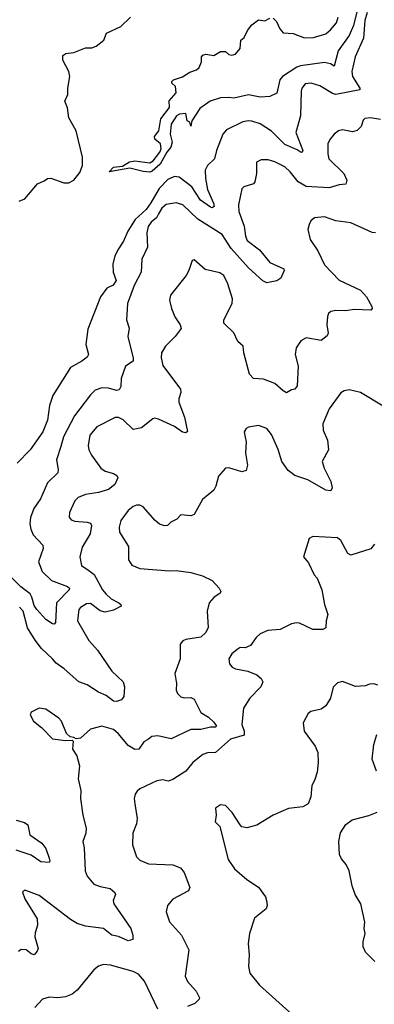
# Model space of a CAD drawing. Extents: x 2133489 to 2292442, y 756223 to 916462.
# Tile 388 of 463: x 2235116 to 2237268, y 876985 to 882970. Entities that reach past the tile are written whole.
import ezdxf

# ---------------------------------------------------------------- set-up
doc = ezdxf.new("R2010")
doc.units = 0

msp = doc.modelspace()

# ---------------------------------------------------------------- linework, layer by layer
at = {"layer": '0CON20XD'}
for points in [[(2237225.2, 883014.8), (2237211.6, 882965), (2237202.5, 882857.5), (2237152, 882745), (2237131.3, 882655), (2237136.2, 882625), (2237180, 882555), (2237180, 882545), (2237035, 882515.5), (2237015, 882521.2), (2236937.4, 882567.4), (2236885, 882584.5), (2236848.8, 882581.2), (2236828.9, 882555), (2236823.8, 882535), (2236820.4, 882385), (2236792.5, 882285), (2236834, 882176), (2236831.2, 882165), (2236825, 882162.2), (2236799.4, 882179.4), (2236725, 882211.6), (2236645, 882293.3), (2236575, 882336.5), (2236525, 882353.5), (2236505, 882356.4), (2236469.8, 882350.2), (2236371.7, 882301.7), (2236348.1, 882275), (2236310.9, 882175), (2236298.9, 882125), (2236255, 882084.4), (2236240.9, 882055), (2236242.8, 882005), (2236255, 881938.8), (2236293.1, 881855), (2236296.2, 881833.8), (2236285, 881827.5), (2236275, 881830), (2236213.4, 881873.4), (2236161.2, 881955), (2236085, 882013.6), (2236055, 882017.2), (2236015, 881998.1), (2235963.4, 881945), (2235912.8, 881857.2), (2235882.8, 881817.2), (2235817.9, 881755), (2235771.5, 881685), (2235745.2, 881624.8), (2235715, 881576.8), (2235694, 881535), (2235681, 881485), (2235683.6, 881435), (2235701.9, 881385), (2235683.5, 881356.5), (2235645, 881338.1), (2235607.3, 881285), (2235530.2, 881089.8), (2235517.5, 880995), (2235534.4, 880935), (2235525, 880919.2), (2235494, 880895), (2235424.8, 880855.2), (2235317.5, 880685), (2235297.1, 880625), (2235284, 880535), (2235257.5, 880465), (2235180.8, 880355), (2235101.1, 880275)], [(2237161.3, 883018.7), (2237141.6, 882935), (2237116, 882875), (2237049.3, 882780.7), (2237025, 882688.8), (2237003, 882703), (2236965, 882710.4), (2236819.3, 882690.7), (2236797.2, 882682.8), (2236710.8, 882625), (2236695.3, 882605), (2236676.2, 882523.8), (2236635, 882502.9), (2236575, 882500), (2236505, 882514.2), (2236415, 882493.3), (2236385, 882496.7), (2236335, 882496.2), (2236272.5, 882475), (2236209.4, 882430.6), (2236160, 882355), (2236155, 882322.5), (2236148.3, 882348.3), (2236132.5, 882355), (2236125, 882400), (2236085.8, 882395.8), (2236067.5, 882385), (2236035.7, 882335), (2236029.5, 882275), (2236042.1, 882225), (2236033.8, 882195), (2236009.3, 882165), (2235968.6, 882091.4), (2235919.8, 882050.2), (2235905.5, 882044.5), (2235865, 882046.9), (2235785, 882067.3), (2235660, 882045), (2235685, 882074.4), (2235740, 882080), (2235783, 882107), (2235815, 882111.5), (2235905, 882099.6), (2235926.9, 882113.1), (2235966.7, 882165), (2235974.5, 882185), (2235970.6, 882215), (2235936.7, 882245), (2235935, 882260), (2235960.8, 882295), (2235973, 882367), (2236025.7, 882435.7)], [(2235113.6, 881866.4), (2235147.7, 881882.3), (2235225, 881972.5), (2235265, 881990), (2235285, 882005.6), (2235305, 882007.5), (2235385, 881978.2), (2235415, 881979.1), (2235445, 881994.4), (2235482, 882042), (2235496.9, 882085), (2235496.8, 882135), (2235459.5, 882295), (2235415, 882373.3), (2235406.9, 882435), (2235389.2, 882475), (2235407.5, 882515), (2235407.5, 882555), (2235420, 882625), (2235414.3, 882655), (2235378, 882725), (2235377.5, 882752.5), (2235396, 882764), (2235445, 882771.9), (2235515, 882800), (2235555, 882800), (2235581.2, 882808.8), (2235627.5, 882845), (2235642.2, 882887.8), (2235730.2, 882929.8), (2235788.6, 882985)], [(2236025.7, 882435.7), (2236023.8, 882476.2), (2236066.2, 882526.2), (2236062.5, 882565), (2236040, 882585), (2236040, 882595), (2236050, 882605), (2236105, 882623.3), (2236149.3, 882650.7), (2236190, 882665), (2236205, 882680), (2236220, 882715), (2236220, 882745), (2236226.7, 882755), (2236245, 882760.6), (2236295, 882753.3), (2236335, 882777.5), (2236365, 882776.7), (2236385, 882758.8), (2236404.1, 882754.1), (2236425, 882761.2), (2236453.3, 882795), (2236457.5, 882845), (2236478.3, 882861.7), (2236498, 882905), (2236525, 882940), (2236565, 882970), (2236603, 882963), (2236635, 882980)], [(2236655, 882980), (2236675, 882960), (2236695.5, 882915.5), (2236715, 882891.2), (2236775, 882887.1), (2236845, 882860.9), (2236898.6, 882861.4), (2236975, 882885.3), (2237002.1, 882907.9), (2237037.8, 882952.2), (2237049.5, 882985)], [(2237305, 882364.4), (2237245, 882372.9), (2237210, 882370), (2237200, 882360), (2237188.3, 882321.7), (2237165, 882295.8), (2237135, 882288.1), (2237075, 882300), (2237051.2, 882295), (2237024.5, 882275.5), (2236998.3, 882241.7), (2236986.7, 882215), (2236985.5, 882155), (2236992.5, 882125), (2237082.5, 882035), (2237102, 881995), (2237095, 881970), (2237055.7, 881965.7), (2236995, 881947.4), (2236855, 881956.2), (2236805.6, 881985), (2236757.8, 882045), (2236724.3, 882075), (2236665, 882105.6), (2236625, 882118), (2236582.3, 882117.7), (2236553.3, 882105), (2236552.5, 882035), (2236543.3, 881985), (2236535, 881973.3), (2236476.1, 881953.9), (2236465, 881942.5), (2236444.4, 881845), (2236446.7, 881805), (2236478.4, 881715), (2236486.1, 881655), (2236497.6, 881627.6), (2236571.7, 881571.7), (2236635, 881494.3), (2236720, 881455), (2236722, 881445), (2236701.8, 881398.2), (2236677.5, 881382.5), (2236615, 881371.4), (2236592.2, 881382.2), (2236505, 881462.1), (2236398.6, 881578.6), (2236345, 881664.5), (2236197.1, 881757.1), (2236105.8, 881845), (2236065, 881856.5), (2236005, 881847.5), (2235979.1, 881825), (2235959.5, 881789.5), (2235947.1, 881765), (2235915, 881740), (2235895, 881713.3), (2235888.5, 881675), (2235892.6, 881587.4), (2235856.9, 881515), (2235852.9, 881435), (2235811.5, 881355), (2235771.2, 881245), (2235764.4, 881145), (2235781.4, 881095), (2235772.9, 881045), (2235805, 880913.3), (2235805, 880893.8), (2235758.8, 880865), (2235731.4, 880788.6), (2235729.6, 880740.4), (2235719.2, 880720.8), (2235703.3, 880716.7), (2235655, 880730.3), (2235615, 880731.8), (2235575, 880717.8), (2235545, 880689.4), (2235448.3, 880561.7), (2235381.8, 880435), (2235365.4, 880375.4), (2235340.5, 880295), (2235350, 880235), (2235346.9, 880215), (2235285.6, 880155), (2235242, 880058), (2235201.7, 879998.3), (2235181.1, 879945), (2235178.5, 879905), (2235183, 879873), (2235198.3, 879838.3), (2235257.1, 879775), (2235258.1, 879755), (2235231.2, 879675), (2235251.9, 879615), (2235310.2, 879560.2), (2235406.7, 879525), (2235418, 879515), (2235415.8, 879505), (2235339.2, 879425), (2235333.6, 879306.4), (2235325, 879295.7), (2235315, 879297.9), (2235275, 879323.1), (2235220, 879385), (2235205, 879409.1), (2235190.6, 879460.6), (2235179.2, 879479.2), (2235123.6, 879523.6), (2235049.6, 879595)], [(2237275, 881674.4), (2237255, 881676.9), (2237125, 881735.5), (2237035, 881748.1), (2236965, 881772.9), (2236904.5, 881765.5), (2236883.2, 881746.8), (2236872, 881725), (2236864.2, 881695), (2236878, 881635), (2236924.6, 881564.6), (2236965, 881479.2), (2237055, 881387.8), (2237185, 881325.8), (2237221.4, 881285)], [(2237221.4, 881285), (2237253.6, 881226.4), (2237255.9, 881214.1), (2237246.1, 881203.9), (2237145, 881208.6), (2237095, 881200), (2237035, 881202.5), (2237005, 881196.2), (2236991.2, 881185), (2236984.4, 881165.6), (2236980, 881115), (2236988.6, 881065), (2236982.1, 881047.9), (2236945, 881020.6), (2236855, 881037.1), (2236821.5, 881018.5), (2236793.9, 880976.1), (2236787.8, 880935), (2236807.1, 880865), (2236800, 880745), (2236786.1, 880723.9), (2236765, 880720), (2236735, 880702.5), (2236715, 880713.3), (2236665, 880759.2), (2236595, 880785.5), (2236535, 880790), (2236510, 880815), (2236475.5, 880945), (2236472.5, 880985), (2236439.2, 881015), (2236415, 881066.2), (2236354.5, 881125), (2236355.6, 881145), (2236406, 881245), (2236406.7, 881273.3), (2236379.4, 881365), (2236355, 881416), (2236330.6, 881430.6), (2236242, 881452), (2236175, 881510), (2236163, 881507), (2236142.5, 881445), (2236125.7, 881415), (2236031.9, 881295), (2236025.7, 881265), (2236038, 881215), (2236057.1, 881165), (2236090.8, 881115), (2236096.7, 881093.3), (2236060, 881045), (2236001.9, 880985), (2235977.1, 880945), (2235974.4, 880915), (2235985, 880868), (2236091.1, 880725), (2236094.5, 880705), (2236082.5, 880665), (2236082.7, 880645), (2236115.5, 880555), (2236133.6, 880466.4), (2236125, 880458.8), (2236105, 880462.5), (2236056.4, 880496.4), (2235958.3, 880541.7), (2235935, 880548), (2235925, 880544), (2235855, 880490), (2235805, 880479.2), (2235745, 880537.8), (2235715, 880551.5), (2235695, 880551.5), (2235585, 880495.7), (2235542.2, 880445), (2235531.7, 880381.7), (2235535.7, 880355), (2235552.4, 880322.4), (2235608, 880245), (2235635, 880225.7), (2235685, 880212.5), (2235705, 880198.8), (2235712, 880185), (2235693.1, 880145), (2235655.8, 880115), (2235594.1, 880095.9), (2235515.3, 880084.7), (2235470.8, 880065), (2235451.1, 880045), (2235418.1, 879975), (2235417, 879947), (2235429.1, 879929.1), (2235451.5, 879921.5), (2235526.7, 879916.7), (2235545, 879908.8), (2235552, 879895), (2235544.4, 879845), (2235495.4, 879764.6), (2235480.5, 879705), (2235491.4, 879651.4), (2235535, 879622.2), (2235567.7, 879597.7), (2235617.9, 879505), (2235639.4, 879479.4), (2235670.5, 879450.5), (2235718.8, 879425), (2235730, 879415), (2235731.2, 879405), (2235685, 879380), (2235635, 879369.6), (2235605, 879377.5), (2235545, 879421.1), (2235521.7, 879418.3), (2235485, 879398), (2235475.8, 879385), (2235466.5, 879315), (2235535, 879195.6), (2235587.7, 879137.7), (2235675, 879010.8), (2235744.2, 878945), (2235751.4, 878915), (2235747.5, 878855), (2235733.9, 878836.1), (2235704.6, 878825.4), (2235685, 878826.8), (2235641.7, 878861.7), (2235595, 878882.3), (2235525, 878927.5), (2235474.7, 878944.7), (2235387.1, 879025), (2235337.6, 879057.6), (2235314.6, 879084.6), (2235248.3, 879148.3), (2235209.3, 879199.3), (2235163.9, 879273.9), (2235137.1, 879375), (2235115, 879400)], [(2237321.7, 880621.7), (2237185, 880704.4), (2237115, 880719.4), (2237085, 880714), (2237065, 880701.2), (2236994.3, 880605), (2236955.9, 880514.1), (2236957.5, 880475), (2236984.2, 880415), (2236989.2, 880355), (2236952.5, 880285), (2236963.3, 880245), (2237003.4, 880163.4), (2237012.5, 880125), (2237004.1, 880105.9), (2236975, 880110.9), (2236865, 880172.5), (2236785, 880200), (2236745, 880229.5), (2236707.5, 880285), (2236685, 880358), (2236645, 880448), (2236615, 880485.7), (2236565, 880504), (2236505, 880493.8), (2236490, 880485), (2236478.8, 880465), (2236485, 880433.3), (2236490.6, 880405), (2236487.3, 880335), (2236497.9, 880262.1), (2236490.6, 880229.4), (2236465, 880221.4), (2236385, 880245.7), (2236365, 880244.2), (2236323.3, 880195), (2236307.5, 880135), (2236295, 880110.8), (2236226.5, 880053.5), (2236175, 879963.3), (2236155, 879953.8), (2236095, 879960), (2236070, 879935), (2236032.5, 879915), (2236013.6, 879896.4), (2235995, 879893.8), (2235965, 879904.3), (2235938, 879925), (2235865, 880009.2), (2235845, 880019.2), (2235825, 880020), (2235805, 880012), (2235775, 879987.1), (2235729.5, 879925), (2235720, 879885), (2235722.5, 879855), (2235777.4, 879767.4), (2235777.5, 879687.5), (2235796.7, 879655), (2235845, 879634.4), (2236025, 879620), (2236065, 879622), (2236155, 879609.2), (2236225, 879588.9), (2236285, 879562), (2236327.5, 879515), (2236336.7, 879495), (2236333.3, 879485), (2236295, 879457.5), (2236265.6, 879424.4), (2236254.3, 879375), (2236260, 879275), (2236246, 879245), (2236215, 879216), (2236125, 879202), (2236105.9, 879194.1), (2236090, 879175), (2236089.2, 879085), (2236057.1, 878995), (2236067.5, 878935), (2236066, 878895), (2236073.8, 878875), (2236095, 878854), (2236115, 878848), (2236155, 878850), (2236175, 878840), (2236215, 878758.8), (2236261.1, 878731.1), (2236295, 878699.2), (2236310, 878675), (2236305, 878668.8), (2236275, 878670), (2236215, 878654.7), (2236154.7, 878655.3), (2236035, 878598.6), (2235955, 878617.5), (2235917.9, 878612.1), (2235897.5, 878597.5), (2235870, 878580), (2235838.8, 878535), (2235815, 878532.9), (2235775, 878557.5), (2235715, 878630), (2235685, 878655.6), (2235615, 878676), (2235545, 878656.7), (2235485, 878602.5), (2235458.3, 878598.3), (2235445, 878607.5), (2235421.7, 878611.7), (2235401.2, 878631.2), (2235369.2, 878705), (2235354, 878725), (2235275, 878778), (2235235, 878786), (2235185, 878760), (2235180, 878745), (2235200, 878705), (2235247.6, 878667.6), (2235315, 878598.8), (2235395, 878587.5), (2235435, 878590), (2235440, 878585), (2235437.5, 878535), (2235464, 878495), (2235479.2, 878435), (2235471.9, 878355), (2235487.1, 878285), (2235485.6, 878235), (2235499.5, 878135), (2235519.4, 878055), (2235517.5, 878025), (2235500, 877975), (2235507.1, 877935), (2235514.4, 877795.6), (2235525, 877764), (2235566, 877715), (2235605, 877700), (2235665, 877688.9), (2235694, 877665), (2235697.7, 877652.3), (2235684.3, 877615.7), (2235687.5, 877595), (2235791.1, 877445), (2235803.1, 877405), (2235802.3, 877377.7), (2235775, 877370.6), (2235716.4, 877396.4), (2235675.7, 877405.7), (2235625, 877445.6), (2235515, 877459.6), (2235465, 877475.4), (2235425, 877499.5), (2235235, 877645.7), (2235153, 877677), (2235143, 877677), (2235133.8, 877666.2), (2235148, 877625), (2235222, 877505), (2235224.2, 877465), (2235210.9, 877419.1), (2235208.1, 877395), (2235228.1, 877325), (2235222.9, 877307.1), (2235205, 877286.2), (2235185, 877292), (2235155, 877315.6), (2235125, 877317.1), (2235109.2, 877305)], [(2237268.6, 879781.4), (2237247.2, 879752.8), (2237125, 879714.3), (2237108, 879725), (2237065, 879803.8), (2237045, 879820), (2236895, 879828.8), (2236872.9, 879817.1), (2236837.5, 879705), (2236868.1, 879668.1), (2236904, 879595), (2236921.2, 879575), (2236950, 879505), (2236965.8, 879415), (2236985.8, 879355), (2236976, 879315), (2236975, 879273.3), (2236955, 879262.9), (2236895, 879263.3), (2236815, 879301.1), (2236795, 879303.1), (2236765, 879297.5), (2236697.2, 879262.8), (2236622.4, 879257.6), (2236575, 879237.1), (2236551.2, 879215), (2236516.7, 879165), (2236485, 879152), (2236455, 879153.8), (2236435, 879142), (2236404, 879115), (2236385.7, 879085), (2236389.2, 879055), (2236406.2, 879035), (2236425, 879024.3), (2236499.7, 879009.7), (2236555, 878987.5), (2236582.5, 878965), (2236592.5, 878945), (2236578.6, 878915), (2236512.2, 878845), (2236474.4, 878785), (2236464.6, 878685.4), (2236479.2, 878645), (2236479.3, 878620.7), (2236395, 878596), (2236305, 878516.2), (2236255, 878512.7), (2236227.6, 878502.4), (2236167.5, 878455), (2236125, 878401.4), (2236045, 878351.9), (2236017.9, 878342.1), (2235985, 878349.4), (2235947.6, 878342.4), (2235845.6, 878294.4), (2235828.6, 878281.4), (2235817.9, 878262.1), (2235811.4, 878235), (2235814.4, 878204.4), (2235828.6, 878115), (2235825, 878082.5), (2235802.5, 878025), (2235800.8, 877955), (2235825, 877881.2), (2235845, 877861.4), (2235898.8, 877838.8), (2236045, 877833.1), (2236091.2, 877815), (2236115, 877786.7), (2236149.2, 877695), (2236140, 877675), (2236045, 877624), (2236012.9, 877585), (2236005.9, 877545.9), (2236025, 877486.7), (2236098.6, 877405), (2236143.3, 877315), (2236119.4, 877155), (2236135, 877124.2), (2236188.1, 877065), (2236208, 877025), (2236206.2, 877015), (2236179.7, 876990.3), (2236135, 876971.2)], [(2237290, 878925), (2237265, 878932.5), (2237238.3, 878931.7), (2237215, 878920), (2237155, 878917.5), (2237075, 878946.7), (2237045, 878940), (2237018.1, 878911.9), (2237002.5, 878845), (2236975, 878798.8), (2236945, 878779.2), (2236883.3, 878765), (2236867.7, 878752.3), (2236836, 878695), (2236842, 878645), (2236908.6, 878555), (2236925.6, 878515), (2236927.5, 878455), (2236920.8, 878395), (2236905.8, 878345), (2236888.8, 878315), (2236883.3, 878245), (2236867, 878203), (2236834.2, 878185.8), (2236746.7, 878175), (2236655, 878134.3), (2236555, 878074.4), (2236495, 878056.7), (2236465, 878063.8), (2236453.3, 878075), (2236405, 878150), (2236365, 878192.5), (2236335, 878196.7), (2236303.9, 878176.1), (2236308.8, 878135), (2236303.3, 878095), (2236330, 878065), (2236380.8, 877865), (2236419.1, 877809.1), (2236495, 877744), (2236565.9, 877695.9), (2236608.3, 877638.3), (2236613.8, 877615), (2236617.5, 877585), (2236612, 877565), (2236541.2, 877508.8), (2236511.4, 877415), (2236503.6, 877353.6), (2236508, 877285), (2236504, 877215), (2236512.9, 877175), (2236571.3, 877101.3), (2236790, 876905)], [(2237282.1, 878402.1), (2237255.7, 878475), (2237265.5, 878565), (2237282.9, 878625)], [(2235094.6, 878104.6), (2235145, 878090), (2235166.4, 878076.4), (2235177.8, 878015), (2235250, 877965), (2235275, 877932.5), (2235296, 877874), (2235300, 877855), (2235295, 877847.5), (2235245, 877851.8), (2235185, 877891.5), (2235095, 877922.1)], [(2237271.2, 877245), (2237215, 877302), (2237200, 877335), (2237200, 877365), (2237212, 877415), (2237207.1, 877445), (2237211.1, 877485), (2237185.6, 877595), (2237151.4, 877651.4), (2237132.9, 877705), (2237115.5, 877795.5), (2237097.1, 877835), (2237068.6, 877868.6), (2237056.2, 877896.2), (2237052, 877975), (2237063.3, 878026.7), (2237095, 878077.5), (2237134.4, 878105.6), (2237235, 878133.3), (2237285, 878153.8)], [(2235954.6, 876954.6), (2235873.1, 877125), (2235837.8, 877167.8), (2235805, 877183.8), (2235666.6, 877223.4), (2235625, 877226.7), (2235595, 877216), (2235566.2, 877195), (2235465, 877071.2), (2235435, 877045.8), (2235395, 877030.8), (2235345, 877024.3), (2235295, 877028.1), (2235255, 877015.8), (2235208.1, 876965)]]:
    msp.add_lwpolyline(points, dxfattribs=at)

doc.saveas('drawing.dxf')
